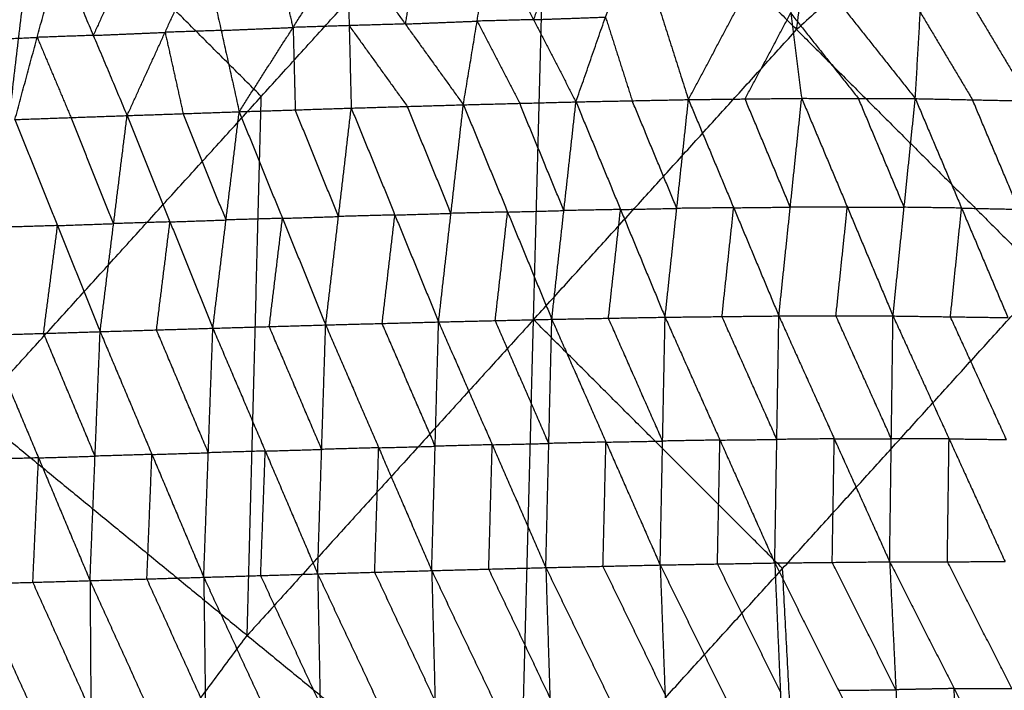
# Model space of a CAD drawing. Header units: millimetres. Extents: x -106 to 110, y -96 to 120.
# Tile 323 of 656: x -60 to -51, y 61 to 67. Entities that reach past the tile are written whole.
import ezdxf

# ---------------------------------------------------------------- set-up
doc = ezdxf.new("R2010")
doc.units = ezdxf.units.MM
doc.header["$MEASUREMENT"] = 0
doc.layers.add('Default', color=7, linetype='Continuous', true_color=0x000000)

msp = doc.modelspace()

# ---------------------------------------------------------------- linework, layer by layer
at = {"layer": 'Default'}
for points in [[(-60.7728, 63.3232, 5.5886), (-60.1859, 68.3483, 6.2709), (-59.5989, 73.3734, 6.9532)], [(-53.1157, 66.8902, 5.1322), (-52.8042, 69.3847, 5.3604), (-52.4926, 71.8791, 5.5886)], [(-50.1719, 69.5584, 5.1322), (-51.6438, 68.2243, 5.1322), (-53.1157, 66.8902, 5.1322)], [(-60.7728, 63.3232, 5.5886), (-58.1046, 66.2671, 5.5886), (-55.4365, 69.211, 5.5886)], [(-55.6987, 59.1591, 4.6759), (-55.5676, 64.185, 5.1322), (-55.4365, 69.211, 5.5886)], [(-55.4365, 69.211, 5.5886), (-53.1157, 66.8902, 5.1322), (-50.795, 64.5695, 4.6759)], [(-60.1859, 68.3483, 6.2709), (-61.6169, 66.7694, 6.2709), (-63.048, 65.1905, 6.2709)], [(-58.1046, 66.2671, 5.5886), (-59.1452, 67.3077, 5.9297), (-60.1859, 68.3483, 6.2709)], [(-54.1237, 66.2376, 0.2452), (-53.6988, 67.0374, 1.1157), (-53.2738, 67.8372, 1.9861)], [(-53.2738, 67.8372, 1.9861), (-53.1713, 67.0433, 1.0547), (-53.0689, 66.2494, 0.1232)], [(-53.2738, 67.8372, 1.9861), (-52.642, 67.0419, 0.9995), (-52.0101, 66.2467, 0.0128)], [(-52.0101, 66.2467, 0.0128), (-51.9637, 67.0515, 0.9126), (-51.9172, 67.8563, 1.8125)], [(-51.9172, 67.8563, 1.8125), (-51.4304, 67.0404, 0.8634), (-50.9436, 66.2245, -0.0856)], [(-56.6356, 67.7227, 2.4733), (-56.6996, 67.3327, 2.0118), (-56.7636, 66.9427, 1.5503)], [(-56.2214, 66.1892, 0.5217), (-56.0934, 66.9692, 1.4448), (-55.9653, 67.7493, 2.3678)], [(-55.9653, 67.7493, 2.3678), (-55.5687, 66.9828, 1.3729), (-55.1721, 66.2163, 0.3779)], [(-55.2937, 67.7735, 2.2692), (-55.4312, 67.3781, 1.821), (-55.5687, 66.9828, 1.3729)], [(-55.1721, 66.2163, 0.3779), (-54.897, 67.007, 1.2742), (-54.622, 67.7977, 2.1706)], [(-54.622, 67.7977, 2.1706), (-54.3729, 67.0177, 1.2079), (-54.1237, 66.2376, 0.2452)], [(-59.3549, 66.0885, 1.0107), (-59.0009, 66.8645, 1.9076), (-58.6468, 67.6404, 2.8046)], [(-58.6468, 67.6404, 2.8046), (-58.4786, 66.8824, 1.8215), (-58.3103, 66.1244, 0.8384)], [(-58.3103, 66.1244, 0.8384), (-57.8081, 66.9103, 1.7086), (-57.3058, 67.6962, 2.5788)], [(-57.8081, 66.9103, 1.7086), (-57.8922, 67.2893, 2.2002), (-57.9763, 67.6683, 2.6917)], [(-57.3058, 67.6962, 2.5788), (-57.2859, 66.9273, 1.627), (-57.2661, 66.1583, 0.6752)], [(-57.3058, 67.6962, 2.5788), (-56.7636, 66.9427, 1.5503), (-56.2214, 66.1892, 0.5217)], [(-60.4, 66.0515, 1.1913), (-60.1929, 66.8176, 2.1184), (-59.9857, 67.5838, 3.0456)], [(-59.9857, 67.5838, 3.0456), (-59.6703, 66.8361, 2.0282), (-59.3549, 66.0885, 1.0107)], [(-59.3163, 67.6121, 2.9251), (-59.4933, 67.2241, 2.4766), (-59.6703, 66.8361, 2.0282)], [(-55.5687, 66.9828, 1.3729), (-55.831, 66.976, 1.4088), (-56.0934, 66.9692, 1.4448)], [(-55.5687, 66.9828, 1.3729), (-55.2329, 66.9949, 1.3235), (-54.897, 67.007, 1.2742)], [(-54.897, 67.007, 1.2742), (-54.7725, 66.617, 0.7929), (-54.6479, 66.227, 0.3116)], [(-53.5963, 66.2435, 0.1842), (-53.3838, 66.6434, 0.6194), (-53.1713, 67.0433, 1.0547)], [(-53.1713, 67.0433, 1.0547), (-52.8554, 66.6457, 0.5613), (-52.5395, 66.248, 0.068)], [(-51.9637, 67.0515, 0.9126), (-51.7203, 66.6435, 0.4381), (-51.4769, 66.2356, -0.0364)], [(-58.4786, 66.8824, 1.8215), (-58.1433, 66.8964, 1.7651), (-57.8081, 66.9103, 1.7086)], [(-57.2859, 66.9273, 1.627), (-57.547, 66.9188, 1.6678), (-57.8081, 66.9103, 1.7086)], [(-57.8081, 66.9103, 1.7086), (-57.7981, 66.5259, 1.2327), (-57.7882, 66.1414, 0.7568)], [(-56.7636, 66.9427, 1.5503), (-57.0248, 66.935, 1.5886), (-57.2859, 66.9273, 1.627)], [(-57.2859, 66.9273, 1.627), (-57.0148, 66.5505, 1.1127), (-56.7437, 66.1738, 0.5985)], [(-56.7636, 66.9427, 1.5503), (-56.4285, 66.956, 1.4975), (-56.0934, 66.9692, 1.4448)], [(-56.0934, 66.9692, 1.4448), (-55.8951, 66.586, 0.9473), (-55.6967, 66.2027, 0.4498)], [(-55.5676, 64.185, 5.1322), (-54.3417, 65.5376, 5.1322), (-53.1157, 66.8902, 5.1322)], [(-60.6872, 66.7969, 2.2123), (-60.44, 66.8073, 2.1654), (-60.1929, 66.8176, 2.1184)], [(-59.6703, 66.8361, 2.0282), (-59.9316, 66.8269, 2.0733), (-60.1929, 66.8176, 2.1184)], [(-60.1929, 66.8176, 2.1184), (-60.0352, 66.4438, 1.6097), (-59.8775, 66.07, 1.101)], [(-59.6703, 66.8361, 2.0282), (-59.3356, 66.8503, 1.9679), (-59.0009, 66.8645, 1.9076)], [(-58.4786, 66.8824, 1.8215), (-58.7397, 66.8734, 1.8646), (-59.0009, 66.8645, 1.9076)], [(-59.0009, 66.8645, 1.9076), (-58.9167, 66.4854, 1.4161), (-58.8326, 66.1064, 0.9245)], [(-58.2358, 61.2411, 5.1322), (-58.1702, 63.7541, 5.3604), (-58.1046, 66.2671, 5.5886)], [(-54.1237, 66.2376, 0.2452), (-53.5963, 66.2435, 0.1842), (-53.0689, 66.2494, 0.1232)], [(-53.2813, 64.2199, -1.1528), (-53.1751, 65.2347, -0.5148), (-53.0689, 66.2494, 0.1232)], [(-53.0689, 66.2494, 0.1232), (-52.6433, 65.2346, -0.5615), (-52.2178, 64.2198, -1.2463)], [(-53.0689, 66.2494, 0.1232), (-52.5395, 66.248, 0.068), (-52.0101, 66.2467, 0.0128)], [(-52.114, 65.2332, -0.6167), (-52.3267, 65.7406, -0.2744), (-52.5395, 66.248, 0.068)], [(-52.2178, 64.2198, -1.2463), (-52.114, 65.2332, -0.6167), (-52.0101, 66.2467, 0.0128)], [(-52.0101, 66.2467, 0.0128), (-51.5787, 65.2256, -0.6552), (-51.1472, 64.2045, -1.3232)], [(-52.0101, 66.2467, 0.0128), (-51.4769, 66.2356, -0.0364), (-50.9436, 66.2245, -0.0856)], [(-58.3103, 66.1244, 0.8384), (-57.7882, 66.1414, 0.7568), (-57.2661, 66.1583, 0.6752)], [(-57.5045, 64.136, -0.6429), (-57.3853, 65.1472, 0.0161), (-57.2661, 66.1583, 0.6752)], [(-57.2661, 66.1583, 0.6752), (-56.7437, 66.1738, 0.5985), (-56.2214, 66.1892, 0.5217)], [(-57.2661, 66.1583, 0.6752), (-56.8592, 65.1612, -0.0564), (-56.4523, 64.1641, -0.788)], [(-56.3369, 65.1767, -0.1331), (-56.5403, 65.6752, 0.2327), (-56.7437, 66.1738, 0.5985)], [(-56.4523, 64.1641, -0.788), (-56.3369, 65.1767, -0.1331), (-56.2214, 66.1892, 0.5217)], [(-56.2214, 66.1892, 0.5217), (-55.6967, 66.2027, 0.4498), (-55.1721, 66.2163, 0.3779)], [(-56.2214, 66.1892, 0.5217), (-55.8093, 65.189, -0.2003), (-55.3972, 64.1888, -0.9222)], [(-55.2847, 65.2025, -0.2722), (-55.4907, 65.7026, 0.0888), (-55.6967, 66.2027, 0.4498)], [(-55.3972, 64.1888, -0.9222), (-55.2847, 65.2025, -0.2722), (-55.1721, 66.2163, 0.3779)], [(-55.1721, 66.2163, 0.3779), (-54.6479, 66.227, 0.3116), (-54.1237, 66.2376, 0.2452)], [(-55.1721, 66.2163, 0.3779), (-54.7569, 65.2123, -0.3331), (-54.3416, 64.2084, -1.0441)], [(-54.2327, 65.223, -0.3994), (-54.4403, 65.725, -0.0439), (-54.6479, 66.227, 0.3116)], [(-54.3416, 64.2084, -1.0441), (-54.2327, 65.223, -0.3994), (-54.1237, 66.2376, 0.2452)], [(-54.1237, 66.2376, 0.2452), (-53.7025, 65.2288, -0.4538), (-53.2813, 64.2199, -1.1528)], [(-53.1751, 65.2347, -0.5148), (-53.3857, 65.7391, -0.1653), (-53.5963, 66.2435, 0.1842)], [(-51.0454, 65.2145, -0.7044), (-51.2611, 65.7251, -0.3704), (-51.4769, 66.2356, -0.0364)], [(-60.4, 66.0515, 1.1913), (-59.8775, 66.07, 1.101), (-59.3549, 66.0885, 1.0107)], [(-59.4806, 65.0809, 0.3428), (-59.6791, 65.5754, 0.7219), (-59.8775, 66.07, 1.101)], [(-59.6063, 64.0734, -0.325), (-59.4806, 65.0809, 0.3428), (-59.3549, 66.0885, 1.0107)], [(-59.3549, 66.0885, 1.0107), (-58.8326, 66.1064, 0.9245), (-58.3103, 66.1244, 0.8384)], [(-59.3549, 66.0885, 1.0107), (-58.9554, 65.0969, 0.2612), (-58.5558, 64.1054, -0.4882)], [(-58.4331, 65.1149, 0.1751), (-58.6328, 65.6107, 0.5498), (-58.8326, 66.1064, 0.9245)], [(-58.5558, 64.1054, -0.4882), (-58.4331, 65.1149, 0.1751), (-58.3103, 66.1244, 0.8384)], [(-58.3103, 66.1244, 0.8384), (-57.9074, 65.1302, 0.0977), (-57.5045, 64.136, -0.6429)], [(-57.3853, 65.1472, 0.0161), (-57.5868, 65.6443, 0.3865), (-57.7882, 66.1414, 0.7568)], [(-60.4, 66.0515, 1.1913), (-60.0032, 65.0624, 0.4331), (-59.6063, 64.0734, -0.325)], [(-57.9074, 65.1302, 0.0977), (-57.6464, 65.1387, 0.0569), (-57.3853, 65.1472, 0.0161)], [(-56.8592, 65.1612, -0.0564), (-57.1222, 65.1542, -0.0201), (-57.3853, 65.1472, 0.0161)], [(-56.9784, 64.15, -0.7155), (-56.9188, 64.6556, -0.3859), (-56.8592, 65.1612, -0.0564)], [(-56.8592, 65.1612, -0.0564), (-56.598, 65.1689, -0.0948), (-56.3369, 65.1767, -0.1331)], [(-55.8093, 65.189, -0.2003), (-56.0731, 65.1828, -0.1667), (-56.3369, 65.1767, -0.1331)], [(-55.9248, 64.1764, -0.8551), (-55.867, 64.6827, -0.5277), (-55.8093, 65.189, -0.2003)], [(-55.8093, 65.189, -0.2003), (-55.547, 65.1958, -0.2362), (-55.2847, 65.2025, -0.2722)], [(-54.7569, 65.2123, -0.3331), (-55.0208, 65.2074, -0.3026), (-55.2847, 65.2025, -0.2722)], [(-54.8694, 64.1986, -0.9832), (-54.8131, 64.7054, -0.6581), (-54.7569, 65.2123, -0.3331)], [(-54.7569, 65.2123, -0.3331), (-54.4948, 65.2177, -0.3663), (-54.2327, 65.223, -0.3994)], [(-53.7025, 65.2288, -0.4538), (-53.9676, 65.2259, -0.4266), (-54.2327, 65.223, -0.3994)], [(-53.8115, 64.2141, -1.0984), (-53.757, 64.7215, -0.7761), (-53.7025, 65.2288, -0.4538)], [(-53.7025, 65.2288, -0.4538), (-53.4388, 65.2317, -0.4843), (-53.1751, 65.2347, -0.5148)], [(-52.6433, 65.2346, -0.5615), (-52.9092, 65.2346, -0.5382), (-53.1751, 65.2347, -0.5148)], [(-52.7496, 64.2199, -1.1995), (-52.6965, 64.7272, -0.8805), (-52.6433, 65.2346, -0.5615)], [(-52.6433, 65.2346, -0.5615), (-52.3787, 65.2339, -0.5891), (-52.114, 65.2332, -0.6167)], [(-51.5787, 65.2256, -0.6552), (-51.8463, 65.2294, -0.636), (-52.114, 65.2332, -0.6167)], [(-51.6825, 64.2122, -1.2848), (-51.6306, 64.7189, -0.97), (-51.5787, 65.2256, -0.6552)], [(-51.5787, 65.2256, -0.6552), (-51.312, 65.2201, -0.6798), (-51.0454, 65.2145, -0.7044)], [(-60.0032, 65.0624, 0.4331), (-60.2666, 65.0544, 0.4758), (-60.53, 65.0463, 0.5184)], [(-60.1332, 64.0573, -0.2397), (-60.0682, 64.5598, 0.0967), (-60.0032, 65.0624, 0.4331)], [(-60.0032, 65.0624, 0.4331), (-59.7419, 65.0717, 0.388), (-59.4806, 65.0809, 0.3428)], [(-58.9554, 65.0969, 0.2612), (-59.218, 65.0889, 0.302), (-59.4806, 65.0809, 0.3428)], [(-59.0811, 64.0894, -0.4066), (-59.0182, 64.5932, -0.0727), (-58.9554, 65.0969, 0.2612)], [(-58.9554, 65.0969, 0.2612), (-58.6942, 65.1059, 0.2182), (-58.4331, 65.1149, 0.1751)], [(-57.9074, 65.1302, 0.0977), (-58.1702, 65.1226, 0.1364), (-58.4331, 65.1149, 0.1751)], [(-58.0302, 64.1207, -0.5656), (-57.9688, 64.6254, -0.2339), (-57.9074, 65.1302, 0.0977)], [(-55.6987, 59.1591, 4.6759), (-53.2469, 61.8643, 4.6759), (-50.795, 64.5695, 4.6759)], [(-58.5558, 64.1054, -0.4882), (-58.0302, 64.1207, -0.5656), (-57.5045, 64.136, -0.6429)], [(-55.5676, 64.185, 5.1322), (-56.9017, 62.7131, 5.1322), (-58.2358, 61.2411, 5.1322)], [(-57.5792, 61.8147, -1.3583), (-57.5419, 62.9753, -1.0006), (-57.5045, 64.136, -0.6429)], [(-57.5045, 64.136, -0.6429), (-56.9784, 64.15, -0.7155), (-56.4523, 64.1641, -0.788)], [(-57.5045, 64.136, -0.6429), (-57.0105, 62.9906, -1.0685), (-56.5164, 61.8451, -1.4941)], [(-56.4843, 63.0046, -1.1411), (-56.7314, 63.5773, -0.9283), (-56.9784, 64.15, -0.7155)], [(-56.5164, 61.8451, -1.4941), (-56.4843, 63.0046, -1.1411), (-56.4523, 64.1641, -0.788)], [(-56.4523, 64.1641, -0.788), (-55.9248, 64.1764, -0.8551), (-55.3972, 64.1888, -0.9222)], [(-56.4523, 64.1641, -0.788), (-55.9526, 63.0187, -1.2035), (-55.453, 61.8732, -1.6191)], [(-55.4251, 63.031, -1.2707), (-55.6749, 63.6037, -1.0629), (-55.9248, 64.1764, -0.8551)], [(-53.2469, 61.8643, 4.6759), (-54.4072, 63.0247, 4.904), (-55.5676, 64.185, 5.1322)], [(-55.453, 61.8732, -1.6191), (-55.4251, 63.031, -1.2707), (-55.3972, 64.1888, -0.9222)], [(-55.3972, 64.1888, -0.9222), (-54.8694, 64.1986, -0.9832), (-54.3416, 64.2084, -1.0441)], [(-55.3972, 64.1888, -0.9222), (-54.8925, 63.0432, -1.3269), (-54.3877, 61.8976, -1.7316)], [(-54.3647, 63.053, -1.3878), (-54.6171, 63.6258, -1.1855), (-54.8694, 64.1986, -0.9832)], [(-54.3877, 61.8976, -1.7316), (-54.3647, 63.053, -1.3878), (-54.3416, 64.2084, -1.0441)], [(-54.3416, 64.2084, -1.0441), (-53.8115, 64.2141, -1.0984), (-53.2813, 64.2199, -1.1528)], [(-54.3416, 64.2084, -1.0441), (-53.8306, 63.0624, -1.437), (-53.3196, 61.9164, -1.8299)], [(-53.3004, 63.0682, -1.4913), (-53.556, 63.6412, -1.2949), (-53.8115, 64.2141, -1.0984)], [(-53.3196, 61.9164, -1.8299), (-53.3004, 63.0682, -1.4913), (-53.2813, 64.2199, -1.1528)], [(-53.2813, 64.2199, -1.1528), (-52.7652, 63.0737, -1.5322), (-52.249, 61.9275, -1.9116)], [(-53.2813, 64.2199, -1.1528), (-52.7496, 64.2199, -1.1995), (-52.2178, 64.2198, -1.2463)], [(-52.2334, 63.0737, -1.579), (-52.4915, 63.6468, -1.3892), (-52.7496, 64.2199, -1.1995)], [(-52.249, 61.9275, -1.9116), (-52.2334, 63.0737, -1.579), (-52.2178, 64.2198, -1.2463)], [(-52.2178, 64.2198, -1.2463), (-51.6956, 63.0742, -1.6104), (-51.1734, 61.9287, -1.9745)], [(-52.2178, 64.2198, -1.2463), (-51.6825, 64.2122, -1.2848), (-51.1472, 64.2045, -1.3232)], [(-51.1603, 63.0666, -1.6488), (-51.4214, 63.6394, -1.4668), (-51.6825, 64.2122, -1.2848)], [(-60.6601, 64.0411, -0.1544), (-60.1332, 64.0573, -0.2397), (-59.6063, 64.0734, -0.325)], [(-59.6534, 62.9123, -0.6928), (-59.8933, 63.4848, -0.4663), (-60.1332, 64.0573, -0.2397)], [(-59.7005, 61.7513, -1.0606), (-59.6534, 62.9123, -0.6928), (-59.6063, 64.0734, -0.325)], [(-59.6063, 64.0734, -0.325), (-59.0811, 64.0894, -0.4066), (-58.5558, 64.1054, -0.4882)], [(-59.6063, 64.0734, -0.325), (-59.1235, 62.9282, -0.7691), (-58.6406, 61.783, -1.2132)], [(-58.5982, 62.9442, -0.8507), (-58.8396, 63.5168, -0.6286), (-59.0811, 64.0894, -0.4066)], [(-58.6406, 61.783, -1.2132), (-58.5982, 62.9442, -0.8507), (-58.5558, 64.1054, -0.4882)], [(-58.5558, 64.1054, -0.4882), (-58.0675, 62.96, -0.9232), (-57.5792, 61.8147, -1.3583)], [(-57.5419, 62.9753, -1.0006), (-57.786, 63.548, -0.7831), (-58.0302, 64.1207, -0.5656)], [(-60.6601, 64.0411, -0.1544), (-60.1803, 62.8962, -0.6075), (-59.7005, 61.7513, -1.0606)], [(-60.7728, 63.3232, 5.5886), (-60.4107, 58.3086, 5.1322), (-60.0485, 53.294, 4.6759)], [(-60.7728, 63.3232, 5.5886), (-58.2358, 61.2411, 5.1322), (-55.6987, 59.1591, 4.6759)], [(-54.8925, 63.0432, -1.3269), (-55.1588, 63.0371, -1.2988), (-55.4251, 63.031, -1.2707)], [(-54.9204, 61.8854, -1.6753), (-54.9064, 62.4643, -1.5011), (-54.8925, 63.0432, -1.3269)], [(-54.8925, 63.0432, -1.3269), (-54.6286, 63.0481, -1.3574), (-54.3647, 63.053, -1.3878)], [(-53.8306, 63.0624, -1.437), (-54.0976, 63.0577, -1.4124), (-54.3647, 63.053, -1.3878)], [(-53.8537, 61.907, -1.7807), (-53.8421, 62.4847, -1.6088), (-53.8306, 63.0624, -1.437)], [(-53.8306, 63.0624, -1.437), (-53.5655, 63.0653, -1.4641), (-53.3004, 63.0682, -1.4913)], [(-52.7652, 63.0737, -1.5322), (-53.0328, 63.0709, -1.5117), (-53.3004, 63.0682, -1.4913)], [(-52.7843, 61.9219, -1.8707), (-52.7747, 62.4978, -1.7015), (-52.7652, 63.0737, -1.5322)], [(-52.7652, 63.0737, -1.5322), (-52.4993, 63.0737, -1.5556), (-52.2334, 63.0737, -1.579)], [(-51.6956, 63.0742, -1.6104), (-51.9645, 63.0739, -1.5947), (-52.2334, 63.0737, -1.579)], [(-51.7112, 61.9281, -1.943), (-51.7034, 62.5012, -1.7767), (-51.6956, 63.0742, -1.6104)], [(-51.6956, 63.0742, -1.6104), (-51.4279, 63.0704, -1.6296), (-51.1603, 63.0666, -1.6488)], [(-59.1235, 62.9282, -0.7691), (-58.8608, 62.9362, -0.8099), (-58.5982, 62.9442, -0.8507)], [(-58.0675, 62.96, -0.9232), (-58.3328, 62.9521, -0.887), (-58.5982, 62.9442, -0.8507)], [(-58.1099, 61.7988, -1.2858), (-58.0887, 62.3794, -1.1045), (-58.0675, 62.96, -0.9232)], [(-58.0675, 62.96, -0.9232), (-57.8047, 62.9677, -0.9619), (-57.5419, 62.9753, -1.0006)], [(-57.0105, 62.9906, -1.0685), (-57.2762, 62.9829, -1.0346), (-57.5419, 62.9753, -1.0006)], [(-57.0478, 61.8299, -1.4262), (-57.0291, 62.4102, -1.2474), (-57.0105, 62.9906, -1.0685)], [(-57.0105, 62.9906, -1.0685), (-56.7474, 62.9976, -1.1048), (-56.4843, 63.0046, -1.1411)], [(-55.9526, 63.0187, -1.2035), (-56.2185, 63.0116, -1.1723), (-56.4843, 63.0046, -1.1411)], [(-55.9847, 61.8592, -1.5566), (-55.9687, 62.4389, -1.3801), (-55.9526, 63.0187, -1.2035)], [(-55.9526, 63.0187, -1.2035), (-55.6889, 63.0248, -1.2371), (-55.4251, 63.031, -1.2707)], [(-60.1803, 62.8962, -0.6075), (-60.4466, 62.8885, -0.5677), (-60.7129, 62.8809, -0.528)], [(-60.2331, 61.736, -0.9811), (-60.2067, 62.3161, -0.7943), (-60.1803, 62.8962, -0.6075)], [(-60.1803, 62.8962, -0.6075), (-59.9168, 62.9043, -0.6502), (-59.6534, 62.9123, -0.6928)], [(-59.1235, 62.9282, -0.7691), (-59.3884, 62.9203, -0.731), (-59.6534, 62.9123, -0.6928)], [(-59.1705, 61.7671, -1.1369), (-59.147, 62.3477, -0.953), (-59.1235, 62.9282, -0.7691)], [(-57.5792, 61.8147, -1.3583), (-57.0478, 61.8299, -1.4262), (-56.5164, 61.8451, -1.4941)], [(-56.5164, 61.8451, -1.4941), (-55.9847, 61.8592, -1.5566), (-55.453, 61.8732, -1.6191)], [(-56.5164, 61.8451, -1.4941), (-56.4851, 60.6312, -1.597), (-56.4539, 59.4173, -1.6999)], [(-56.5164, 61.8451, -1.4941), (-55.9466, 60.6485, -1.6537), (-55.3768, 59.4519, -1.8133)], [(-55.4149, 60.6625, -1.7162), (-55.6998, 61.2609, -1.6364), (-55.9847, 61.8592, -1.5566)], [(-55.453, 61.8732, -1.6191), (-54.9204, 61.8854, -1.6753), (-54.3877, 61.8976, -1.7316)], [(-55.453, 61.8732, -1.6191), (-55.4149, 60.6625, -1.7162), (-55.3768, 59.4519, -1.8133)], [(-55.453, 61.8732, -1.6191), (-54.8749, 60.6788, -1.7668), (-54.2968, 59.4844, -1.9145)], [(-54.3423, 60.691, -1.8231), (-54.6313, 61.2882, -1.7492), (-54.9204, 61.8854, -1.6753)], [(-54.3877, 61.8976, -1.7316), (-53.8537, 61.907, -1.7807), (-53.3196, 61.9164, -1.8299)], [(-54.3877, 61.8976, -1.7316), (-54.3423, 60.691, -1.8231), (-54.2968, 59.4844, -1.9145)], [(-54.3877, 61.8976, -1.7316), (-53.8016, 60.7059, -1.8666), (-53.2155, 59.5142, -2.0015)], [(-53.2676, 60.7153, -1.9157), (-53.5606, 61.3111, -1.8482), (-53.8537, 61.907, -1.7807)], [(-53.3196, 61.9164, -1.8299), (-52.7843, 61.9219, -1.8707), (-52.249, 61.9275, -1.9116)], [(-53.3196, 61.9164, -1.8299), (-53.2676, 60.7153, -1.9157), (-53.2155, 59.5142, -2.0015)], [(-53.3196, 61.9164, -1.8299), (-52.7259, 60.7285, -1.951), (-52.1323, 59.5407, -2.0721)], [(-52.986, 56.9328, 4.4319), (-53.1164, 59.3985, 4.5539), (-53.2469, 61.8643, 4.6759)], [(-52.1907, 60.7341, -1.9918), (-52.4875, 61.328, -1.9313), (-52.7843, 61.9219, -1.8707)], [(-52.249, 61.9275, -1.9116), (-51.7112, 61.9281, -1.943), (-51.1734, 61.9287, -1.9745)], [(-52.249, 61.9275, -1.9116), (-52.1907, 60.7341, -1.9918), (-52.1323, 59.5407, -2.0721)], [(-52.249, 61.9275, -1.9116), (-51.6483, 60.7452, -2.0175), (-51.0475, 59.5629, -2.1234)], [(-51.1104, 60.7458, -2.049), (-51.4108, 61.3369, -1.996), (-51.7112, 61.9281, -1.943)], [(-60.7658, 61.7207, -0.9015), (-60.2331, 61.736, -0.9811), (-59.7005, 61.7513, -1.0606)], [(-59.7005, 61.7513, -1.0606), (-59.1705, 61.7671, -1.1369), (-58.6406, 61.783, -1.2132)], [(-59.7005, 61.7513, -1.0606), (-59.6923, 60.5314, -1.1808), (-59.6842, 59.3115, -1.301)], [(-59.7005, 61.7513, -1.0606), (-59.155, 60.5486, -1.2513), (-58.6095, 59.3459, -1.442)], [(-58.625, 60.5644, -1.3276), (-58.8978, 61.1658, -1.2323), (-59.1705, 61.7671, -1.1369)], [(-58.6406, 61.783, -1.2132), (-58.1099, 61.7988, -1.2858), (-57.5792, 61.8147, -1.3583)], [(-58.6406, 61.783, -1.2132), (-58.625, 60.5644, -1.3276), (-58.6095, 59.3459, -1.442)], [(-58.6406, 61.783, -1.2132), (-58.0867, 60.5823, -1.3944), (-57.5328, 59.3815, -1.5755)], [(-57.556, 60.5981, -1.4669), (-57.833, 61.1985, -1.3763), (-58.1099, 61.7988, -1.2858)], [(-57.5792, 61.8147, -1.3583), (-57.556, 60.5981, -1.4669), (-57.5328, 59.3815, -1.5755)], [(-57.5792, 61.8147, -1.3583), (-57.0166, 60.616, -1.5291), (-56.4539, 59.4173, -1.6999)], [(-56.4851, 60.6312, -1.597), (-56.7665, 61.2306, -1.5116), (-57.0478, 61.8299, -1.4262)], [(-60.7658, 61.7207, -0.9015), (-60.225, 60.5161, -1.1013), (-59.6842, 59.3115, -1.301)], [(-59.6923, 60.5314, -1.1808), (-59.9627, 61.1337, -1.081), (-60.2331, 61.736, -0.9811)], [(-60.4107, 58.3086, 5.1322), (-59.3232, 59.7749, 5.1322), (-58.2358, 61.2411, 5.1322)], [(-51.6483, 60.7452, -2.0175), (-51.9195, 60.7396, -2.0047), (-52.1907, 60.7341, -1.9918)], [(-51.6483, 60.7452, -2.0175), (-51.3794, 60.7455, -2.0332), (-51.1104, 60.7458, -2.049)], [(-51.5899, 59.5518, -2.0977), (-51.6191, 60.1485, -2.0576), (-51.6483, 60.7452, -2.0175)], [(-52.7259, 60.7285, -1.951), (-52.4583, 60.7313, -1.9714), (-52.1907, 60.7341, -1.9918)]]:
    msp.add_open_spline(points, degree=2, dxfattribs=at)

doc.saveas('drawing.dxf')
